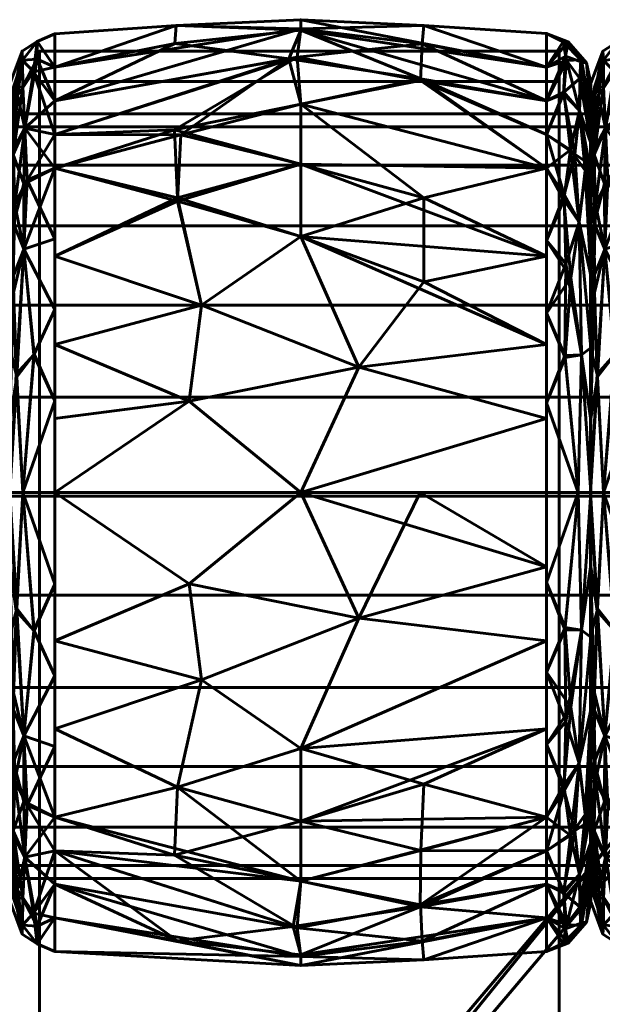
# Model space of a CAD drawing. Header units: millimetres. Extents: x -1091 to 1091, y -439 to 431.
# Tile 551 of 656: x 689 to 708, y 399 to 431. Entities that reach past the tile are written whole.
import ezdxf

# ---------------------------------------------------------------- set-up
doc = ezdxf.new("R2010")
doc.units = ezdxf.units.MM
doc.layers.add('I-FURN', color=30, linetype='Continuous', lineweight=50)

msp = doc.modelspace()

# ---------------------------------------------------------------- meshes
at = {"layer": 'I-FURN', "lineweight": 60}
mesh = msp.add_polyface(dxfattribs=at)
corners = [(690.458, 415.629, 740.004), (690.458, 426.239, 744.399), (690.458, 430.634, 755.009), (690.458, 426.239, 765.619), (690.458, 415.629, 770.014), (698.499, 415.629, 770.471), (706.54, 415.629, 770.015), (706.54, 426.24, 765.62), (706.54, 430.635, 755.009), (706.54, 426.24, 744.399), (706.54, 415.629, 740.004), (698.499, 415.629, 739.547), (706.54, 420.474, 768.008), (706.54, 420.474, 742.01), (690.458, 420.474, 768.007), (690.458, 420.474, 742.011), (698.499, 424, 768.01), (698.499, 424, 742.008), (698.499, 428.333, 763.824), (706.54, 428.437, 760.314), (698.499, 430.795, 758.026), (698.499, 430.745, 751.754), (690.458, 428.437, 760.314), (698.499, 428.333, 746.195), (706.54, 428.437, 749.704), (690.458, 428.437, 749.704), (706.54, 418.052, 769.011), (700.402, 419.732, 769.891), (694.855, 418.615, 770.085), (695.258, 421.757, 769.125), (690.458, 423.357, 766.813), (694.472, 425.265, 766.956), (698.499, 426.372, 766.13), (706.54, 418.052, 741.007), (700.402, 419.732, 740.127), (694.855, 418.615, 739.933), (695.258, 421.757, 740.894), (690.458, 423.357, 743.205), (706.54, 423.357, 766.814), (706.54, 423.357, 743.204), (702.526, 422.516, 741.293), (702.526, 425.265, 743.062), (698.499, 426.372, 743.888), (694.472, 425.161, 742.98), (694.572, 427.328, 745.066), (690.458, 427.338, 747.052), (706.54, 427.339, 762.967), (706.54, 429.536, 757.662), (702.526, 430.904, 756.513), (698.499, 431.091, 754.887), (702.475, 430.302, 759.523), (698.381, 429.862, 761.051), (690.458, 429.535, 752.357), (694.423, 430.9, 753.505), (690.458, 427.338, 762.967), (694.369, 427.489, 764.742), (702.413, 429.106, 762.367), (694.382, 430.31, 750.55), (698.108, 429.813, 748.855), (702.427, 429.158, 747.748), (706.54, 427.339, 747.051), (690.458, 429.535, 757.662), (706.54, 429.536, 752.356), (690.458, 418.052, 769.01), (690.458, 418.052, 741.008)]
mesh.append_faces([[corners[k] for k in face] for face in [(12, 27, 26), (0, 35, 11), (7, 32, 38), (62, 48, 8), (2, 53, 52), (52, 57, 25), (4, 28, 63)]], dxfattribs={"vtx0": -1, "vtx1": -1})
mesh.append_faces([[corners[k] for k in face] for face in [(34, 33, 11), (31, 29, 16), (32, 16, 38), (28, 5, 27), (18, 56, 51), (35, 34, 11), (43, 36, 37), (7, 18, 32), (18, 55, 32), (47, 48, 50), (20, 48, 49), (44, 42, 43), (9, 23, 59), (9, 41, 23), (5, 26, 27), (58, 59, 23), (58, 44, 45), (53, 21, 57), (28, 29, 14), (29, 27, 16), (27, 29, 28), (32, 31, 16), (31, 30, 29), (32, 55, 31), (50, 56, 19), (34, 35, 36), (17, 41, 40), (36, 35, 15), (42, 17, 43), (34, 36, 17), (12, 16, 27), (13, 34, 40), (34, 17, 40), (40, 41, 39), (42, 41, 17), (36, 43, 17), (23, 41, 42), (44, 43, 1), (57, 58, 25), (42, 44, 23), (20, 50, 48), (52, 53, 57), (21, 24, 59), (51, 50, 20), (51, 56, 50), (53, 61, 20), (21, 53, 49), (54, 55, 51), (31, 55, 3), (51, 55, 18), (7, 56, 18), (58, 57, 21), (59, 58, 21), (58, 23, 44), (49, 48, 62), (20, 22, 51), (20, 49, 53), (49, 62, 21)]], dxfattribs={"vtx0": -1, "vtx1": -1, "vtx2": -1})
mesh.append_faces([[corners[k] for k in face] for face in [(35, 0, 64), (34, 13, 33), (41, 9, 39), (51, 22, 54), (50, 19, 47), (28, 14, 63), (16, 12, 38), (36, 15, 37), (44, 1, 45), (56, 46, 19), (59, 60, 9), (59, 24, 60)]], dxfattribs={"vtx0": -1, "vtx2": -1})
mesh.append_faces([[corners[k] for k in face] for face in [(3, 30, 31), (4, 5, 28), (45, 25, 58), (39, 13, 40), (61, 22, 20), (62, 24, 21), (30, 14, 29), (37, 1, 43), (7, 46, 56), (47, 8, 48), (54, 3, 55), (2, 61, 53), (64, 15, 35)]], dxfattribs={"vtx1": -1, "vtx2": -1})
mesh.append_faces([[corners[k] for k in face] for face in [(5, 6, 26), (33, 10, 11)]], dxfattribs={"vtx2": -1})
mesh = msp.add_polyface(dxfattribs=at)
corners = [(688.984, 415.629, 741.657), (688.984, 425.071, 745.568), (688.984, 428.982, 755.009), (688.984, 425.071, 764.451), (688.984, 415.629, 768.361), (689.406, 415.629, 769.469), (690.458, 415.629, 770.014), (690.458, 426.239, 765.619), (690.458, 430.634, 755.009), (690.458, 426.239, 744.399), (690.458, 415.629, 740.004), (689.406, 415.629, 740.549), (690.458, 421.619, 767.533), (688.984, 420.35, 766.406), (688.984, 420.35, 743.612), (690.458, 421.619, 742.485), (689.444, 423.587, 767.131), (689.444, 423.587, 742.887), (690.458, 428.437, 760.314), (690.458, 428.437, 749.704), (689.469, 427.548, 763.315), (689.4, 429.77, 757.996), (689.469, 427.548, 746.703), (689.4, 429.77, 752.022), (688.984, 427.026, 759.73), (688.984, 427.026, 750.288), (689.192, 419.497, 768.629), (689.213, 419.416, 741.329), (690.458, 418.624, 741.245), (689.784, 420.152, 740.944), (690.458, 418.624, 768.773), (689.764, 420.134, 769.067), (690.458, 423.929, 766.576), (688.984, 422.71, 765.428), (689.147, 425.054, 765.457), (689.09, 426.823, 763.313), (689.239, 428.615, 760.845), (689.759, 429.386, 760.353), (690.458, 429.535, 757.662), (689.874, 430.381, 756.482), (689.384, 430.064, 755.009), (689.875, 430.381, 753.528), (690.458, 429.535, 752.357), (689.882, 429.802, 750.647), (689.409, 428.892, 749.239), (688.984, 426.049, 747.928), (689.097, 426.687, 746.496), (689.101, 424.428, 744.163), (689.107, 428.889, 750.579), (688.984, 428.004, 752.649), (688.984, 426.049, 762.09), (689.438, 425.729, 744.613), (689.551, 425.849, 765.441), (689.106, 422.176, 742.658), (689.091, 422.699, 767.024), (688.984, 422.71, 744.59), (690.458, 423.929, 743.442), (690.458, 427.338, 762.967), (690.458, 427.338, 747.052), (688.984, 428.004, 757.369), (688.984, 417.99, 767.384), (688.984, 417.99, 742.635)]
mesh.append_faces([[corners[k] for k in face] for face in [(13, 54, 33), (28, 29, 15), (24, 36, 59), (8, 39, 38), (50, 36, 24), (9, 22, 58), (2, 40, 49), (55, 53, 14), (57, 52, 7), (18, 37, 57)]], dxfattribs={"vtx0": -1, "vtx1": -1})
mesh.append_faces([[corners[k] for k in face] for face in [(26, 54, 13), (37, 20, 57), (54, 16, 34), (31, 16, 26), (21, 37, 39), (46, 47, 1), (46, 51, 47), (17, 15, 29), (22, 43, 19), (9, 17, 51), (36, 37, 21), (41, 42, 43), (22, 44, 43), (39, 37, 38), (3, 34, 35), (51, 46, 22), (44, 23, 43), (40, 21, 39), (44, 22, 46), (48, 49, 23), (30, 31, 5), (29, 11, 27), (11, 29, 28), (17, 29, 27), (31, 12, 16), (5, 31, 26), (52, 20, 34), (54, 26, 16), (52, 34, 16), (35, 34, 20), (36, 35, 20), (36, 50, 35), (52, 57, 20), (40, 59, 21), (20, 37, 36), (8, 41, 39), (39, 41, 40), (40, 41, 23), (41, 43, 23), (48, 23, 44), (45, 48, 46), (47, 51, 17), (53, 47, 17), (53, 55, 47), (46, 48, 44), (40, 23, 49), (51, 22, 9), (32, 52, 16), (17, 27, 53), (53, 27, 61), (33, 54, 34), (59, 36, 21)]], dxfattribs={"vtx0": -1, "vtx1": -1, "vtx2": -1})
mesh.append_faces([[corners[k] for k in face] for face in [(34, 3, 33), (16, 12, 32), (17, 9, 56), (31, 30, 12), (37, 18, 38), (40, 2, 59), (41, 8, 42), (46, 1, 45), (48, 25, 49), (22, 19, 58), (27, 0, 61)]], dxfattribs={"vtx0": -1, "vtx2": -1})
mesh.append_faces([[corners[k] for k in face] for face in [(26, 13, 60, 4)]], dxfattribs={"vtx0": -1, "vtx3": -1})
mesh.append_faces([[corners[k] for k in face] for face in [(56, 15, 17), (11, 0, 27), (32, 7, 52), (4, 5, 26), (61, 14, 53), (42, 19, 43), (45, 25, 48), (50, 3, 35), (55, 1, 47)]], dxfattribs={"vtx1": -1, "vtx2": -1})
mesh.append_faces([[corners[k] for k in face] for face in [(5, 6, 30), (28, 10, 11)]], dxfattribs={"vtx2": -1})
mesh = msp.add_polyface(dxfattribs=at)
corners = [(706.54, 415.629, 740.004), (706.54, 426.24, 744.399), (706.54, 430.635, 755.009), (706.54, 426.24, 765.62), (706.54, 415.629, 770.015), (707.572, 415.629, 769.48), (707.986, 415.629, 768.395), (707.986, 425.094, 764.474), (707.986, 429.015, 755.009), (707.986, 425.094, 745.544), (707.986, 415.629, 741.623), (707.572, 415.629, 740.538), (706.54, 421.501, 767.582), (707.986, 420.362, 766.434), (707.986, 420.362, 743.584), (706.54, 421.501, 742.436), (707.61, 424.476, 766.405), (706.54, 428.437, 760.314), (707.61, 424.476, 743.613), (706.54, 428.437, 749.704), (707.618, 428.121, 762.207), (707.618, 428.121, 747.811), (707.986, 427.055, 759.742), (707.986, 427.055, 750.277), (707.697, 429.701, 757.62), (707.66, 429.784, 752.567), (707.68, 420.133, 768.62), (707.68, 420.133, 741.399), (706.54, 418.565, 768.798), (707.143, 420.114, 769.127), (707.173, 423.112, 767.774), (707.122, 425.367, 766.187), (706.54, 427.339, 762.967), (707.47, 426.69, 764.502), (707.853, 426.431, 763.962), (707.095, 428.671, 762.088), (707.164, 429.895, 758.957), (707.247, 430.363, 755.722), (706.54, 429.536, 752.356), (707.197, 429.754, 750.648), (707.986, 426.075, 762.108), (706.54, 429.536, 757.662), (707.103, 428.727, 748.045), (707.324, 426.838, 745.503), (706.54, 427.339, 747.051), (707.802, 426.155, 745.569), (707.986, 426.075, 747.91), (707.109, 425.197, 743.676), (707.331, 422.651, 742.104), (706.54, 418.565, 741.22), (707.149, 420.041, 740.872), (706.54, 423.87, 743.417), (706.54, 423.87, 766.601), (707.081, 430.363, 753.191), (707.986, 422.728, 765.454), (707.986, 422.728, 744.564), (707.986, 428.035, 757.375), (707.844, 429.68, 755.019), (707.986, 428.035, 752.643), (707.986, 417.996, 767.414), (707.986, 417.996, 742.604), (707.632, 429.172, 750.116)]
mesh.append_faces([[corners[k] for k in face] for face in [(28, 29, 12), (2, 53, 38), (3, 31, 32), (38, 39, 19), (41, 37, 2), (44, 43, 1), (52, 31, 3), (15, 50, 49), (51, 48, 15), (23, 61, 58), (6, 26, 5)]], dxfattribs={"vtx0": -1, "vtx1": -1})
mesh.append_faces([[corners[k] for k in face] for face in [(16, 26, 13), (31, 33, 32), (31, 16, 33), (29, 5, 26), (20, 22, 24), (50, 15, 48), (33, 34, 20), (43, 42, 21), (47, 18, 48), (5, 29, 28), (19, 39, 42), (47, 1, 43), (21, 45, 43), (20, 36, 35), (45, 55, 18), (20, 34, 40), (45, 18, 43), (31, 52, 30), (39, 53, 25), (21, 46, 45), (24, 56, 57), (35, 36, 17), (25, 61, 39), (29, 30, 12), (50, 48, 27), (30, 26, 16), (26, 30, 29), (31, 30, 16), (33, 20, 35), (16, 34, 33), (33, 35, 32), (36, 20, 24), (37, 36, 24), (37, 41, 36), (57, 37, 24), (38, 53, 39), (37, 53, 2), (39, 61, 42), (43, 44, 42), (47, 43, 18), (61, 23, 21), (48, 18, 27), (48, 51, 47), (49, 50, 11), (11, 50, 27), (25, 53, 37), (54, 34, 16), (18, 14, 27), (37, 57, 25), (57, 58, 25), (61, 25, 58), (42, 61, 21)]], dxfattribs={"vtx0": -1, "vtx1": -1, "vtx2": -1})
mesh.append_faces([[corners[k] for k in face] for face in [(26, 6, 59), (27, 10, 11), (24, 22, 56), (45, 46, 9), (27, 14, 60), (27, 60, 10), (35, 17, 32), (16, 13, 54), (34, 7, 40), (21, 23, 46), (45, 9, 55), (57, 56, 8)]], dxfattribs={"vtx0": -1, "vtx2": -1})
mesh.append_faces([[corners[k] for k in face] for face in [(54, 7, 34), (55, 14, 18), (8, 58, 57), (40, 22, 20), (41, 17, 36), (44, 19, 42), (51, 1, 47), (52, 12, 30), (59, 13, 26)]], dxfattribs={"vtx1": -1, "vtx2": -1})
mesh.append_faces([[corners[k] for k in face] for face in [(28, 4, 5), (11, 0, 49)]], dxfattribs={"vtx2": -1})
mesh = msp.add_polyface(dxfattribs=at)
corners = [(707.984, 415.629, 741.657), (707.984, 425.071, 745.568), (707.984, 428.982, 755.009), (707.984, 425.071, 764.451), (707.984, 415.629, 768.361), (708.406, 415.629, 769.469), (709.458, 415.629, 770.014), (709.458, 426.239, 765.619), (709.458, 430.634, 755.009), (709.458, 426.239, 744.399), (709.458, 415.629, 740.004), (708.406, 415.629, 740.549), (709.458, 421.619, 767.533), (707.984, 420.35, 766.406), (707.984, 420.35, 743.612), (709.458, 421.619, 742.485), (708.444, 423.587, 767.131), (708.444, 423.587, 742.887), (709.458, 428.437, 760.314), (709.458, 428.437, 749.704), (708.469, 427.548, 763.315), (708.4, 429.77, 757.996), (708.469, 427.548, 746.703), (708.4, 429.77, 752.022), (707.984, 427.026, 759.73), (707.984, 427.026, 750.288), (708.192, 419.497, 768.629), (708.213, 419.416, 741.329), (709.458, 418.624, 741.245), (708.784, 420.152, 740.944), (709.458, 418.624, 768.773), (708.764, 420.134, 769.067), (709.458, 423.929, 766.576), (707.984, 422.71, 765.428), (708.147, 425.054, 765.457), (708.09, 426.823, 763.313), (708.239, 428.615, 760.845), (708.759, 429.386, 760.353), (709.458, 429.535, 757.662), (708.874, 430.381, 756.482), (708.384, 430.064, 755.009), (708.875, 430.381, 753.528), (709.458, 429.535, 752.357), (708.882, 429.802, 750.647), (708.409, 428.892, 749.239), (707.984, 426.049, 747.928), (708.097, 426.687, 746.496), (708.101, 424.428, 744.163), (708.107, 428.889, 750.579), (707.984, 428.004, 752.649), (707.984, 426.049, 762.09), (708.438, 425.729, 744.613), (708.551, 425.849, 765.441), (708.106, 422.176, 742.658), (708.091, 422.699, 767.024), (707.984, 422.71, 744.59), (709.458, 423.929, 743.442), (709.458, 427.338, 762.967), (709.458, 427.338, 747.052), (707.984, 428.004, 757.369), (707.984, 417.99, 767.384), (707.984, 417.99, 742.635)]
mesh.append_faces([[corners[k] for k in face] for face in [(13, 54, 33), (28, 29, 15), (24, 36, 59), (8, 39, 38), (50, 36, 24), (9, 22, 58), (2, 40, 49), (55, 53, 14), (57, 52, 7), (18, 37, 57)]], dxfattribs={"vtx0": -1, "vtx1": -1})
mesh.append_faces([[corners[k] for k in face] for face in [(26, 54, 13), (37, 20, 57), (54, 16, 34), (31, 16, 26), (21, 37, 39), (46, 47, 1), (46, 51, 47), (17, 15, 29), (22, 43, 19), (9, 17, 51), (36, 37, 21), (41, 42, 43), (22, 44, 43), (39, 37, 38), (3, 34, 35), (51, 46, 22), (44, 23, 43), (40, 21, 39), (44, 22, 46), (48, 49, 23), (30, 31, 5), (29, 11, 27), (11, 29, 28), (17, 29, 27), (31, 12, 16), (5, 31, 26), (52, 20, 34), (54, 26, 16), (52, 34, 16), (35, 34, 20), (36, 35, 20), (36, 50, 35), (52, 57, 20), (40, 59, 21), (20, 37, 36), (8, 41, 39), (39, 41, 40), (40, 41, 23), (41, 43, 23), (48, 23, 44), (45, 48, 46), (47, 51, 17), (53, 47, 17), (53, 55, 47), (46, 48, 44), (40, 23, 49), (51, 22, 9), (32, 52, 16), (17, 27, 53), (53, 27, 61), (33, 54, 34), (59, 36, 21)]], dxfattribs={"vtx0": -1, "vtx1": -1, "vtx2": -1})
mesh.append_faces([[corners[k] for k in face] for face in [(34, 3, 33), (16, 12, 32), (17, 9, 56), (31, 30, 12), (37, 18, 38), (40, 2, 59), (41, 8, 42), (46, 1, 45), (48, 25, 49), (22, 19, 58), (27, 0, 61)]], dxfattribs={"vtx0": -1, "vtx2": -1})
mesh.append_faces([[corners[k] for k in face] for face in [(26, 13, 60, 4)]], dxfattribs={"vtx0": -1, "vtx3": -1})
mesh.append_faces([[corners[k] for k in face] for face in [(56, 15, 17), (11, 0, 27), (32, 7, 52), (4, 5, 26), (61, 14, 53), (42, 19, 43), (45, 25, 48), (50, 3, 35), (55, 1, 47)]], dxfattribs={"vtx1": -1, "vtx2": -1})
mesh.append_faces([[corners[k] for k in face] for face in [(5, 6, 30), (28, 10, 11)]], dxfattribs={"vtx2": -1})
mesh = msp.add_polyface(dxfattribs=at)
corners = [(689.958, 429.075, 755.482), (706.958, 429.075, 755.482), (706.958, 430.064, 755.339), (689.958, 430.064, 755.339)]
mesh.append_faces([[corners[k] for k in face] for face in [(0, 1, 2, 3)]])
mesh = msp.add_polyface(dxfattribs=at)
corners = [(706.958, 430.064, 755.339), (706.958, 355.602, 238.251), (689.958, 355.602, 238.251), (689.958, 430.064, 755.339)]
mesh.append_faces([[corners[k] for k in face] for face in [(0, 1, 2, 3)]])
mesh = msp.add_polyface(dxfattribs=at)
corners = [(689.958, 430.064, 755.339), (689.958, 355.602, 238.251), (689.958, 354.612, 238.394), (689.958, 429.075, 755.482)]
mesh.append_faces([[corners[k] for k in face] for face in [(0, 1, 2, 3)]])
mesh = msp.add_polyface(dxfattribs=at)
corners = [(706.958, 429.075, 755.482), (706.958, 354.612, 238.394), (706.958, 355.602, 238.251), (706.958, 430.064, 755.339)]
mesh.append_faces([[corners[k] for k in face] for face in [(0, 1, 2, 3)]])
mesh = msp.add_polyface(dxfattribs=at)
corners = [(689.958, 429.075, 755.482), (689.958, 354.612, 238.394), (706.958, 354.612, 238.394), (706.958, 429.075, 755.482)]
mesh.append_faces([[corners[k] for k in face] for face in [(0, 1, 2, 3)]])
mesh = msp.add_polyface(dxfattribs=at)
corners = [(707.984, 415.629, 755.009), (707.984, 415.629, 768.361), (707.984, 425.071, 764.451), (707.984, 428.982, 755.009), (707.984, 425.071, 745.568), (707.984, 415.629, 741.657)]
mesh.append_faces([[corners[k] for k in face] for face in [(2, 3, 0, 1)]], dxfattribs={"vtx1": -1})
mesh.append_faces([[corners[k] for k in face] for face in [(4, 5, 0, 3)]], dxfattribs={"vtx2": -1})
mesh = msp.add_polyface(dxfattribs=at)
corners = [(707.986, 415.629, 741.623), (707.986, 425.094, 745.544), (707.986, 429.015, 755.009), (707.986, 425.094, 764.474), (707.986, 415.629, 768.395), (707.986, 415.629, 755.009)]
mesh.append_faces([[corners[k] for k in face] for face in [(5, 2, 3, 4)]], dxfattribs={"vtx0": -1})
mesh.append_faces([[corners[k] for k in face] for face in [(5, 0, 1, 2)]], dxfattribs={"vtx3": -1})
mesh = msp.add_polyface(dxfattribs=at)
corners = [(1005.286, 403.011, 755.21), (1005.286, 403.437, 758.445), (1005.286, 404.685, 761.46), (1005.286, 406.672, 764.048), (1005.286, 409.261, 766.035), (1005.286, 412.275, 767.284), (1005.286, 415.511, 767.71), (1005.286, 418.746, 767.284), (1005.286, 421.761, 766.035), (1005.286, 424.35, 764.048), (1005.286, 426.336, 761.46), (1005.286, 427.585, 758.445), (1005.286, 428.011, 755.21), (-1005.286, 428.011, 755.21), (-1005.286, 427.585, 758.445), (-1005.286, 426.336, 761.46), (-1005.286, 424.35, 764.048), (-1005.286, 421.761, 766.035), (-1005.286, 418.746, 767.284), (-1005.286, 415.511, 767.71), (-1005.286, 412.275, 767.284), (-1005.286, 409.261, 766.035), (-1005.286, 406.672, 764.048), (-1005.286, 404.685, 761.46), (-1005.286, 403.437, 758.445), (-1005.286, 403.011, 755.21)]
mesh.append_faces([[corners[k] for k in face] for face in [(13, 14, 11, 12)]], dxfattribs={"vtx1": -1})
mesh.append_faces([[corners[k] for k in face] for face in [(14, 15, 10, 11), (16, 17, 8, 9), (15, 16, 9, 10), (17, 18, 7, 8), (6, 7, 18, 19), (20, 21, 4, 5), (21, 22, 3, 4), (23, 24, 1, 2), (22, 23, 2, 3), (19, 20, 5, 6)]], dxfattribs={"vtx1": -1, "vtx3": -1})
mesh.append_faces([[corners[k] for k in face] for face in [(24, 25, 0, 1)]], dxfattribs={"vtx3": -1})
mesh = msp.add_polyface(dxfattribs=at)
corners = [(1005.286, 428.011, 755.21), (1005.286, 427.585, 751.974), (1005.286, 426.336, 748.96), (1005.286, 424.35, 746.371), (1005.286, 421.761, 744.384), (1005.286, 418.746, 743.136), (1005.286, 415.511, 742.71), (1005.286, 412.275, 743.136), (1005.286, 409.261, 744.384), (1005.286, 406.672, 746.371), (1005.286, 404.685, 748.96), (1005.286, 403.437, 751.974), (1005.286, 403.011, 755.21), (-1005.286, 403.011, 755.21), (-1005.286, 403.437, 751.974), (-1005.286, 404.685, 748.96), (-1005.286, 406.672, 746.371), (-1005.286, 409.261, 744.384), (-1005.286, 412.275, 743.136), (-1005.286, 415.511, 742.71), (-1005.286, 418.746, 743.136), (-1005.286, 421.761, 744.384), (-1005.286, 424.35, 746.371), (-1005.286, 426.336, 748.96), (-1005.286, 427.585, 751.974), (-1005.286, 428.011, 755.21)]
mesh.append_faces([[corners[k] for k in face] for face in [(13, 14, 11, 12)]], dxfattribs={"vtx1": -1})
mesh.append_faces([[corners[k] for k in face] for face in [(14, 15, 10, 11), (16, 17, 8, 9), (15, 16, 9, 10), (17, 18, 7, 8), (6, 7, 18, 19), (20, 21, 4, 5), (21, 22, 3, 4), (23, 24, 1, 2), (22, 23, 2, 3), (19, 20, 5, 6)]], dxfattribs={"vtx1": -1, "vtx3": -1})
mesh.append_faces([[corners[k] for k in face] for face in [(24, 25, 0, 1)]], dxfattribs={"vtx3": -1})
mesh = msp.add_polyface(dxfattribs=at)
corners = [(688.984, 415.629, 768.361), (688.984, 406.188, 764.451), (688.984, 402.277, 755.009), (688.984, 406.188, 745.568), (688.984, 415.629, 741.657), (689.406, 415.629, 740.549), (690.458, 415.629, 740.004), (690.458, 405.02, 744.399), (690.458, 400.625, 755.009), (690.458, 405.02, 765.619), (690.458, 415.629, 770.014), (689.406, 415.629, 769.469), (690.458, 409.64, 742.485), (688.984, 410.909, 743.612), (688.984, 410.909, 766.406), (690.458, 409.64, 767.533), (689.444, 407.672, 742.887), (689.444, 407.672, 767.131), (690.458, 402.822, 749.704), (690.458, 402.822, 760.314), (689.469, 403.711, 746.703), (689.4, 401.489, 752.022), (689.469, 403.711, 763.315), (689.4, 401.489, 757.996), (688.984, 404.233, 750.288), (688.984, 404.233, 759.73), (689.192, 411.762, 741.389), (689.213, 411.843, 768.689), (690.458, 412.635, 768.773), (689.784, 411.107, 769.074), (690.458, 412.635, 741.245), (689.764, 411.125, 740.952), (690.458, 407.33, 743.442), (688.984, 408.548, 744.59), (689.147, 406.205, 744.561), (689.09, 404.436, 746.705), (689.239, 402.643, 749.173), (689.759, 401.873, 749.665), (690.458, 401.723, 752.357), (689.874, 400.878, 753.536), (689.384, 401.195, 755.009), (689.875, 400.878, 756.49), (690.458, 401.723, 757.662), (689.882, 401.456, 759.371), (689.409, 402.367, 760.779), (688.984, 405.21, 762.09), (689.097, 404.572, 763.522), (689.101, 406.831, 765.855), (689.107, 402.37, 759.439), (688.984, 403.255, 757.369), (688.984, 405.21, 747.928), (689.438, 405.53, 765.405), (689.551, 405.41, 744.577), (689.106, 409.083, 767.36), (689.091, 408.56, 742.995), (688.984, 408.548, 765.428), (690.458, 407.33, 766.576), (690.458, 403.921, 747.052), (690.458, 403.921, 762.967), (688.984, 403.255, 752.649), (688.984, 413.269, 742.635), (688.984, 413.269, 767.384)]
mesh.append_faces([[corners[k] for k in face] for face in [(11, 28, 10)]], dxfattribs={"vtx0": -1})
mesh.append_faces([[corners[k] for k in face] for face in [(57, 52, 7), (28, 29, 15), (13, 54, 33), (24, 36, 59), (8, 39, 38), (50, 36, 24), (2, 40, 49), (18, 37, 57)]], dxfattribs={"vtx0": -1, "vtx1": -1})
mesh.append_faces([[corners[k] for k in face] for face in [(22, 43, 19), (54, 16, 34), (31, 16, 26), (21, 37, 39), (46, 47, 1), (46, 51, 47), (17, 15, 29), (9, 17, 51), (36, 37, 21), (41, 42, 43), (9, 51, 22), (39, 37, 38), (3, 34, 35), (51, 46, 22), (44, 23, 43), (40, 21, 39), (44, 22, 46), (48, 49, 23), (30, 31, 5), (29, 11, 27), (11, 29, 28), (17, 29, 27), (31, 12, 16), (5, 31, 26), (52, 20, 34), (54, 26, 16), (52, 34, 16), (35, 34, 20), (36, 35, 20), (36, 50, 35), (57, 37, 20), (40, 59, 21), (20, 37, 36), (8, 41, 39), (39, 41, 40), (40, 41, 23), (59, 36, 21), (41, 43, 23), (48, 23, 44), (45, 48, 46), (47, 51, 17), (53, 47, 17), (53, 55, 47), (46, 48, 44), (40, 23, 49), (32, 52, 16), (17, 27, 53), (53, 27, 61), (33, 54, 34), (52, 57, 20), (22, 44, 43), (13, 26, 54)]], dxfattribs={"vtx0": -1, "vtx1": -1, "vtx2": -1})
mesh.append_faces([[corners[k] for k in face] for face in [(26, 13, 60), (34, 3, 33), (16, 12, 32), (17, 9, 56), (31, 30, 12), (37, 18, 38), (40, 2, 59), (41, 8, 42), (46, 1, 45), (48, 25, 49), (22, 19, 58), (27, 0, 61)]], dxfattribs={"vtx0": -1, "vtx2": -1})
mesh.append_faces([[corners[k] for k in face] for face in [(53, 61, 14, 55)]], dxfattribs={"vtx0": -1, "vtx3": -1})
mesh.append_faces([[corners[k] for k in face] for face in [(56, 15, 17), (32, 7, 52), (11, 0, 27), (4, 5, 26), (42, 19, 43), (45, 25, 48), (50, 3, 35), (55, 1, 47), (58, 9, 22), (60, 4, 26)]], dxfattribs={"vtx1": -1, "vtx2": -1})
mesh.append_faces([[corners[k] for k in face] for face in [(5, 6, 30)]], dxfattribs={"vtx2": -1})
mesh = msp.add_polyface(dxfattribs=at)
corners = [(690.458, 415.629, 770.014), (690.458, 405.02, 765.619), (690.458, 400.625, 755.009), (690.458, 405.02, 744.399), (690.458, 415.629, 740.004), (698.499, 415.629, 739.547), (706.54, 415.629, 740.004), (706.54, 405.019, 744.399), (706.54, 400.624, 755.009), (706.54, 405.019, 765.62), (706.54, 415.629, 770.015), (698.499, 415.629, 770.471), (706.54, 410.784, 742.01), (706.54, 410.784, 768.008), (690.458, 410.785, 742.011), (690.458, 410.785, 768.007), (698.499, 407.259, 742.008), (698.499, 407.259, 768.01), (698.499, 402.926, 746.195), (706.54, 402.821, 749.704), (698.499, 400.464, 751.992), (698.499, 400.514, 758.264), (690.458, 402.822, 749.704), (698.499, 402.926, 763.824), (706.54, 402.821, 760.314), (690.458, 402.822, 760.314), (706.54, 413.207, 741.007), (700.402, 411.527, 740.127), (694.855, 412.644, 739.933), (695.258, 409.502, 740.894), (690.458, 407.902, 743.205), (694.472, 405.994, 743.063), (698.499, 404.886, 743.888), (706.54, 413.207, 769.011), (700.402, 411.527, 769.891), (702.409, 415.629, 770.249), (694.855, 412.644, 770.085), (695.258, 409.502, 769.125), (690.458, 407.902, 766.813), (694.472, 405.994, 766.956), (698.499, 404.886, 766.13), (706.54, 407.902, 766.814), (702.526, 406.098, 767.039), (702.426, 403.93, 764.952), (706.54, 403.92, 762.967), (702.402, 402.087, 762.247), (698.251, 401.445, 761.163), (694.461, 400.974, 759.566), (690.458, 401.723, 757.662), (706.54, 407.902, 743.204), (706.54, 403.92, 747.051), (706.54, 401.723, 752.356), (702.526, 400.355, 753.505), (698.499, 400.168, 755.131), (702.475, 400.957, 750.495), (698.381, 401.397, 748.967), (690.458, 403.921, 747.052), (694.369, 403.77, 745.276), (702.413, 402.152, 747.652), (690.458, 401.723, 752.357), (706.54, 401.723, 757.662), (690.458, 403.921, 762.967), (690.458, 413.207, 741.008), (690.458, 413.207, 769.01)]
mesh.append_faces([[corners[k] for k in face] for face in [(12, 27, 26), (11, 34, 35), (9, 43, 44), (24, 45, 60), (0, 36, 11), (13, 17, 41), (44, 45, 24), (7, 32, 49), (60, 52, 8)]], dxfattribs={"vtx0": -1, "vtx1": -1})
mesh.append_faces([[corners[k] for k in face] for face in [(31, 29, 16), (28, 5, 27), (18, 57, 32), (32, 16, 49), (39, 37, 38), (17, 39, 40), (18, 58, 55), (36, 34, 11), (17, 42, 41), (60, 53, 52), (51, 52, 54), (7, 18, 32), (20, 52, 53), (9, 42, 43), (5, 26, 27), (45, 43, 23), (39, 23, 40), (47, 21, 46), (28, 29, 14), (29, 27, 16), (27, 29, 28), (32, 31, 16), (31, 30, 29), (32, 57, 31), (54, 58, 19), (37, 34, 36), (17, 13, 34), (33, 35, 34), (37, 36, 15), (34, 37, 17), (37, 39, 17), (39, 1, 23), (42, 17, 40), (43, 40, 23), (40, 43, 42), (44, 43, 45), (46, 45, 23), (46, 21, 45), (46, 23, 61), (48, 53, 47), (12, 16, 27), (20, 54, 52), (47, 53, 21), (20, 53, 2), (55, 54, 20), (55, 58, 54), (56, 57, 55), (31, 57, 3), (55, 57, 18), (7, 58, 18), (20, 22, 55), (60, 45, 21), (53, 60, 21), (47, 46, 61)]], dxfattribs={"vtx0": -1, "vtx1": -1, "vtx2": -1})
mesh.append_faces([[corners[k] for k in face] for face in [(31, 3, 30), (55, 22, 56), (23, 1, 61), (54, 19, 51), (16, 12, 49), (37, 15, 38), (53, 48, 2), (47, 25, 48), (20, 2, 59), (58, 50, 19)]], dxfattribs={"vtx0": -1, "vtx2": -1})
mesh.append_faces([[corners[k] for k in face] for face in [(36, 0, 63, 15), (28, 14, 62, 4)]], dxfattribs={"vtx0": -1, "vtx3": -1})
mesh.append_faces([[corners[k] for k in face] for face in [(4, 5, 28), (7, 50, 58), (59, 22, 20), (30, 14, 29), (13, 33, 34), (38, 1, 39), (61, 25, 47), (9, 41, 42), (51, 8, 52), (56, 3, 57)]], dxfattribs={"vtx1": -1, "vtx2": -1})
mesh.append_faces([[corners[k] for k in face] for face in [(33, 10, 35), (5, 6, 26)]], dxfattribs={"vtx2": -1})
mesh = msp.add_polyface(dxfattribs=at)
corners = [(706.54, 415.629, 770.015), (706.54, 405.019, 765.62), (706.54, 400.624, 755.009), (706.54, 405.019, 744.399), (706.54, 415.629, 740.004), (707.572, 415.629, 740.538), (707.986, 415.629, 741.623), (707.986, 406.164, 745.544), (707.986, 402.244, 755.009), (707.986, 406.164, 764.474), (707.986, 415.629, 768.395), (707.572, 415.629, 769.48), (706.54, 409.758, 742.436), (707.986, 410.897, 743.584), (707.986, 410.897, 766.434), (706.54, 409.758, 767.582), (707.61, 406.783, 743.613), (706.54, 402.821, 749.704), (707.61, 406.783, 766.405), (706.54, 402.821, 760.314), (707.618, 403.138, 747.811), (707.618, 403.138, 762.207), (707.986, 404.204, 750.277), (707.986, 404.204, 759.742), (707.697, 401.558, 752.398), (707.66, 401.475, 757.451), (707.68, 411.126, 741.399), (707.68, 411.126, 768.62), (706.54, 412.694, 741.22), (707.143, 411.144, 740.891), (707.173, 408.147, 742.244), (707.122, 405.892, 743.831), (706.54, 403.92, 747.051), (707.47, 404.569, 745.516), (707.853, 404.828, 746.056), (707.095, 402.588, 747.931), (707.164, 401.364, 751.061), (707.247, 400.896, 754.296), (706.54, 401.723, 757.662), (707.197, 401.505, 759.37), (707.986, 405.184, 747.91), (706.54, 401.723, 752.356), (707.103, 402.532, 761.974), (707.324, 404.421, 764.515), (706.54, 403.92, 762.967), (707.802, 405.104, 764.449), (707.986, 405.184, 762.108), (707.109, 406.062, 766.342), (707.331, 408.608, 767.914), (706.54, 412.694, 768.798), (707.149, 411.218, 769.146), (706.54, 407.388, 766.601), (706.54, 407.388, 743.417), (707.081, 400.895, 756.827), (707.986, 408.531, 744.564), (707.986, 408.531, 765.454), (707.986, 403.224, 752.643), (707.844, 401.579, 754.999), (707.986, 403.224, 757.375), (707.986, 413.263, 742.604), (707.986, 413.263, 767.414), (707.632, 402.087, 759.902)]
mesh.append_faces([[corners[k] for k in face] for face in [(28, 29, 12), (2, 53, 38), (3, 31, 32), (38, 39, 19), (41, 37, 2), (44, 43, 1), (52, 31, 3), (15, 50, 49), (51, 48, 15), (23, 61, 58), (6, 26, 5)]], dxfattribs={"vtx0": -1, "vtx1": -1})
mesh.append_faces([[corners[k] for k in face] for face in [(29, 5, 26), (5, 29, 28), (33, 31, 16), (20, 22, 24), (50, 15, 48), (33, 34, 20), (43, 42, 21), (47, 18, 48), (16, 26, 13), (19, 39, 42), (47, 1, 43), (21, 45, 43), (20, 36, 35), (31, 52, 30), (45, 55, 18), (20, 34, 40), (45, 18, 43), (31, 33, 32), (39, 53, 25), (21, 46, 45), (24, 56, 57), (35, 36, 17), (25, 61, 39), (29, 30, 12), (50, 48, 27), (30, 26, 16), (26, 30, 29), (31, 30, 16), (33, 20, 35), (16, 34, 33), (33, 35, 32), (36, 20, 24), (37, 36, 24), (37, 41, 36), (57, 37, 24), (38, 53, 39), (37, 53, 2), (39, 61, 42), (43, 44, 42), (47, 43, 18), (61, 23, 21), (48, 18, 27), (48, 51, 47), (49, 50, 11), (11, 50, 27), (25, 53, 37), (54, 34, 16), (18, 14, 27), (37, 57, 25), (57, 58, 25), (61, 25, 58), (42, 61, 21)]], dxfattribs={"vtx0": -1, "vtx1": -1, "vtx2": -1})
mesh.append_faces([[corners[k] for k in face] for face in [(27, 10, 11), (26, 6, 59), (24, 22, 56), (45, 46, 9), (27, 14, 60), (27, 60, 10), (35, 17, 32), (16, 13, 54), (34, 7, 40), (21, 23, 46), (45, 9, 55), (57, 56, 8)]], dxfattribs={"vtx0": -1, "vtx2": -1})
mesh.append_faces([[corners[k] for k in face] for face in [(54, 7, 34), (55, 14, 18), (8, 58, 57), (40, 22, 20), (41, 17, 36), (44, 19, 42), (51, 1, 47), (52, 12, 30), (59, 13, 26)]], dxfattribs={"vtx1": -1, "vtx2": -1})
mesh.append_faces([[corners[k] for k in face] for face in [(28, 4, 5), (11, 0, 49)]], dxfattribs={"vtx2": -1})
mesh = msp.add_polyface(dxfattribs=at)
corners = [(707.984, 415.629, 755.009), (707.984, 415.629, 741.657), (707.984, 406.188, 745.568), (707.984, 402.277, 755.009), (707.984, 406.188, 764.451), (707.984, 415.629, 768.361)]
mesh.append_faces([[corners[k] for k in face] for face in [(4, 5, 0, 3)]], dxfattribs={"vtx2": -1})
mesh.append_faces([[corners[k] for k in face] for face in [(0, 1, 2, 3)]], dxfattribs={"vtx3": -1})
mesh = msp.add_polyface(dxfattribs=at)
corners = [(707.984, 415.629, 768.361), (707.984, 406.188, 764.451), (707.984, 402.277, 755.009), (707.984, 406.188, 745.568), (707.984, 415.629, 741.657), (708.406, 415.629, 740.549), (709.458, 415.629, 740.004), (709.458, 405.02, 744.399), (709.458, 400.625, 755.009), (709.458, 405.02, 765.619), (709.458, 415.629, 770.014), (708.406, 415.629, 769.469), (709.458, 409.64, 742.485), (707.984, 410.909, 743.612), (707.984, 410.909, 766.406), (709.458, 409.64, 767.533), (708.444, 407.672, 742.887), (708.444, 407.672, 767.131), (709.458, 402.822, 749.704), (709.458, 402.822, 760.314), (708.469, 403.711, 746.703), (708.4, 401.489, 752.022), (708.469, 403.711, 763.315), (708.4, 401.489, 757.996), (707.984, 404.233, 750.288), (707.984, 404.233, 759.73), (708.192, 411.762, 741.389), (708.213, 411.843, 768.689), (709.458, 412.635, 768.773), (708.784, 411.107, 769.074), (709.458, 412.635, 741.245), (708.764, 411.125, 740.952), (709.458, 407.33, 743.442), (707.984, 408.548, 744.59), (708.147, 406.205, 744.561), (708.09, 404.436, 746.705), (708.239, 402.643, 749.173), (708.759, 401.873, 749.665), (709.458, 401.723, 752.357), (708.874, 400.878, 753.536), (708.384, 401.195, 755.009), (708.875, 400.878, 756.49), (709.458, 401.723, 757.662), (708.882, 401.456, 759.371), (708.409, 402.367, 760.779), (707.984, 405.21, 762.09), (708.097, 404.572, 763.522), (708.101, 406.831, 765.855), (708.107, 402.37, 759.439), (707.984, 403.255, 757.369), (707.984, 405.21, 747.928), (708.438, 405.53, 765.405), (708.551, 405.41, 744.577), (708.106, 409.083, 767.36), (708.091, 408.56, 742.995), (707.984, 408.548, 765.428), (709.458, 407.33, 766.576), (709.458, 403.921, 747.052), (709.458, 403.921, 762.967), (707.984, 403.255, 752.649), (707.984, 413.269, 742.635), (707.984, 413.269, 767.384)]
mesh.append_faces([[corners[k] for k in face] for face in [(11, 28, 10)]], dxfattribs={"vtx0": -1})
mesh.append_faces([[corners[k] for k in face] for face in [(57, 52, 7), (28, 29, 15), (13, 54, 33), (24, 36, 59), (8, 39, 38), (50, 36, 24), (2, 40, 49), (18, 37, 57)]], dxfattribs={"vtx0": -1, "vtx1": -1})
mesh.append_faces([[corners[k] for k in face] for face in [(22, 43, 19), (54, 16, 34), (31, 16, 26), (21, 37, 39), (46, 47, 1), (46, 51, 47), (17, 15, 29), (9, 17, 51), (36, 37, 21), (41, 42, 43), (9, 51, 22), (39, 37, 38), (3, 34, 35), (51, 46, 22), (44, 23, 43), (40, 21, 39), (44, 22, 46), (48, 49, 23), (30, 31, 5), (29, 11, 27), (11, 29, 28), (17, 29, 27), (31, 12, 16), (5, 31, 26), (52, 20, 34), (54, 26, 16), (52, 34, 16), (35, 34, 20), (36, 35, 20), (36, 50, 35), (57, 37, 20), (40, 59, 21), (20, 37, 36), (8, 41, 39), (39, 41, 40), (40, 41, 23), (59, 36, 21), (41, 43, 23), (48, 23, 44), (45, 48, 46), (47, 51, 17), (53, 47, 17), (53, 55, 47), (46, 48, 44), (40, 23, 49), (32, 52, 16), (17, 27, 53), (53, 27, 61), (33, 54, 34), (52, 57, 20), (22, 44, 43), (13, 26, 54)]], dxfattribs={"vtx0": -1, "vtx1": -1, "vtx2": -1})
mesh.append_faces([[corners[k] for k in face] for face in [(26, 13, 60), (34, 3, 33), (16, 12, 32), (17, 9, 56), (31, 30, 12), (37, 18, 38), (40, 2, 59), (41, 8, 42), (46, 1, 45), (48, 25, 49), (22, 19, 58), (27, 0, 61)]], dxfattribs={"vtx0": -1, "vtx2": -1})
mesh.append_faces([[corners[k] for k in face] for face in [(53, 61, 14, 55)]], dxfattribs={"vtx0": -1, "vtx3": -1})
mesh.append_faces([[corners[k] for k in face] for face in [(56, 15, 17), (32, 7, 52), (11, 0, 27), (4, 5, 26), (42, 19, 43), (45, 25, 48), (50, 3, 35), (55, 1, 47), (58, 9, 22), (60, 4, 26)]], dxfattribs={"vtx1": -1, "vtx2": -1})
mesh.append_faces([[corners[k] for k in face] for face in [(5, 6, 30)]], dxfattribs={"vtx2": -1})
mesh = msp.add_polyface(dxfattribs=at)
corners = [(707.986, 415.629, 768.395), (707.986, 406.164, 764.474), (707.986, 402.244, 755.009), (707.986, 406.164, 745.544), (707.986, 415.629, 741.623), (707.986, 415.629, 755.009)]
mesh.append_faces([[corners[k] for k in face] for face in [(3, 4, 5, 2)]], dxfattribs={"vtx2": -1})
mesh.append_faces([[corners[k] for k in face] for face in [(5, 0, 1, 2)]], dxfattribs={"vtx3": -1})
mesh = msp.add_polyface(dxfattribs=at)
corners = [(689.625, 380.72, 238.205), (708.825, 403.389, 757.712), (708.825, 404.388, 757.671), (689.625, 381.719, 238.164)]
mesh.append_faces([[corners[k] for k in face] for face in [(0, 1, 2), (2, 3, 0)]], dxfattribs={"vtx2": -1})
mesh = msp.add_polyface(dxfattribs=at)
corners = [(689.625, 381.719, 238.164), (708.825, 404.388, 757.671), (725.825, 404.388, 757.671), (706.625, 381.719, 238.164)]
mesh.append_faces([[corners[k] for k in face] for face in [(0, 1, 2, 3)]])
mesh = msp.add_polyface(dxfattribs=at)
corners = [(706.625, 381.719, 238.164), (725.825, 404.388, 757.671), (725.825, 403.389, 757.712), (706.625, 380.72, 238.205)]
mesh.append_faces([[corners[k] for k in face] for face in [(0, 1, 2), (2, 3, 0)]], dxfattribs={"vtx2": -1})
mesh = msp.add_polyface(dxfattribs=at)
corners = [(706.625, 380.72, 238.205), (725.825, 403.389, 757.712), (708.825, 403.389, 757.712), (689.625, 380.72, 238.205)]
mesh.append_faces([[corners[k] for k in face] for face in [(0, 1, 2, 3)]])

doc.saveas('drawing.dxf')
